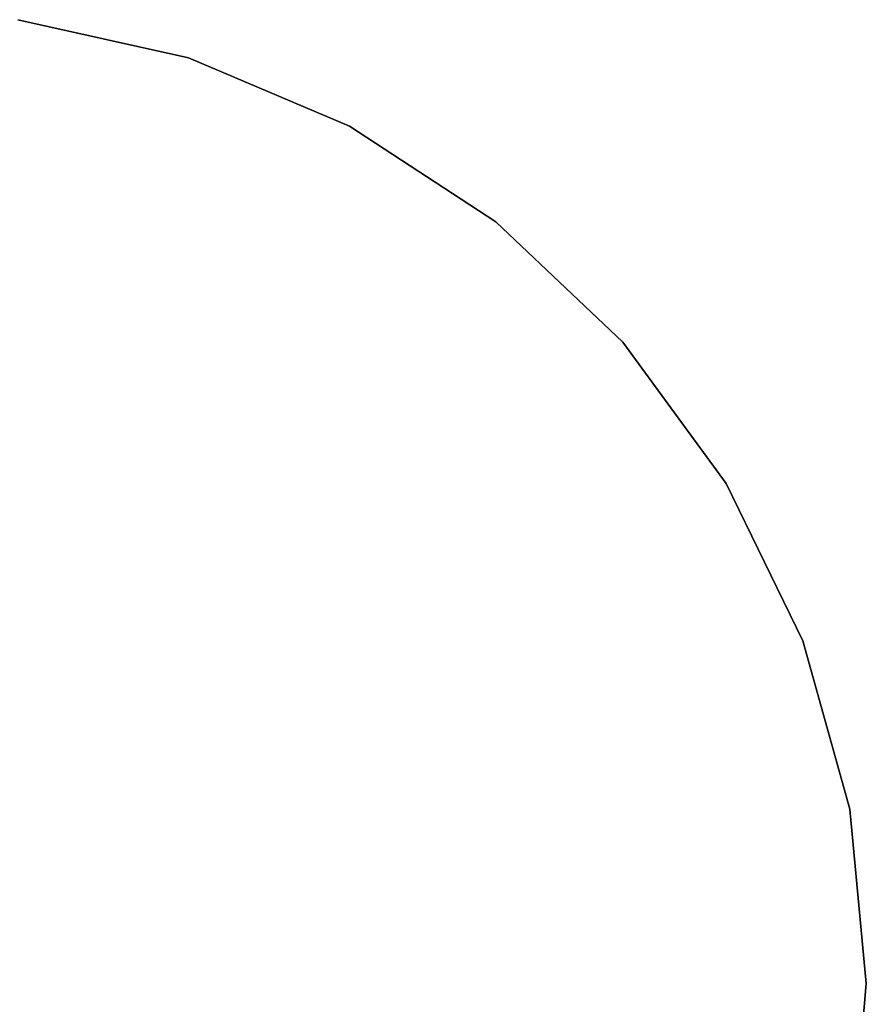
# Model space of a CAD drawing. Extents: x -189 to 189, y -189 to 189.
# Tile 462 of 591: x 1.01 to 7.52, y -0.13 to 7.43. Entities that reach past the tile are written whole.
import ezdxf

# ---------------------------------------------------------------- set-up
doc = ezdxf.new("R2010")
doc.units = 0
doc.header["$LTSCALE"] = 25.4
doc.layers.get('0').update_dxf_attribs({"linetype": 'CONTINUOUS'})

# ---------------------------------------------------------------- blocks, each defined once
blk = doc.blocks.new('CAMELEON-KENAI-C-12244_STL')
at = {"color": 0}
for p, q in [((2.3032, 7.1364, -1), (0.9911, 7.4302, -1)), ((0.9911, 7.4302), (2.3032, 7.1364)), ((0.9911, 7.4302), (2.3032, 7.1364)), ((2.3032, 7.1364, -1), (0.9911, 7.4302, -1)), ((3.5418, 6.6132, -1), (2.3032, 7.1364, -1)), ((2.3032, 7.1364), (3.5418, 6.6132)), ((2.3032, 7.1364), (3.5418, 6.6132)), ((2.3032, 7.1364), (2.3032, 7.1364, -1)), ((3.5418, 6.6132, -1), (2.3032, 7.1364, -1)), ((2.3032, 7.1364), (2.3032, 7.1364, -1)), ((4.6671, 5.8771, -1), (3.5418, 6.6132, -1)), ((3.5418, 6.6132), (4.6671, 5.8771)), ((3.5418, 6.6132), (4.6671, 5.8771)), ((3.5418, 6.6132), (3.5418, 6.6132, -1)), ((4.6671, 5.8771, -1), (3.5418, 6.6132, -1)), ((3.5418, 6.6132), (3.5418, 6.6132, -1)), ((5.6428, 4.952, -1), (4.6671, 5.8771, -1)), ((4.6671, 5.8771), (5.6428, 4.952)), ((4.6671, 5.8771), (5.6428, 4.952)), ((4.6671, 5.8771), (4.6671, 5.8771, -1)), ((5.6428, 4.952, -1), (4.6671, 5.8771, -1)), ((4.6671, 5.8771), (4.6671, 5.8771, -1)), ((6.4377, 3.8675, -1), (5.6428, 4.952, -1)), ((5.6428, 4.952), (6.4377, 3.8675)), ((5.6428, 4.952), (6.4377, 3.8675)), ((5.6428, 4.952), (5.6428, 4.952, -1)), ((6.4377, 3.8675, -1), (5.6428, 4.952, -1)), ((5.6428, 4.952), (5.6428, 4.952, -1)), ((7.0261, 2.6585, -1), (6.4377, 3.8675, -1)), ((6.4377, 3.8675), (7.0261, 2.6585)), ((6.4377, 3.8675), (7.0261, 2.6585)), ((6.4377, 3.8675), (6.4377, 3.8675, -1)), ((7.0261, 2.6585, -1), (6.4377, 3.8675, -1)), ((6.4377, 3.8675), (6.4377, 3.8675, -1)), ((7.3892, 1.3639, -1), (7.0261, 2.6585, -1)), ((7.0261, 2.6585), (7.3892, 1.3639)), ((7.0261, 2.6585), (7.3892, 1.3639)), ((7.0261, 2.6585), (7.0261, 2.6585, -1)), ((7.3892, 1.3639, -1), (7.0261, 2.6585, -1)), ((7.0261, 2.6585), (7.0261, 2.6585, -1)), ((7.5154, 0.0252, -1), (7.3892, 1.3639, -1)), ((7.3892, 1.3639), (7.5154, 0.0252)), ((7.3892, 1.3639), (7.5154, 0.0252)), ((7.3892, 1.3639), (7.3892, 1.3639, -1)), ((7.5154, 0.0252, -1), (7.3892, 1.3639, -1)), ((7.3892, 1.3639), (7.3892, 1.3639, -1)), ((7.4004, -1.3144, -1), (7.5154, 0.0252, -1)), ((7.5154, 0.0252), (7.4004, -1.3144)), ((7.5154, 0.0252), (7.4004, -1.3144)), ((7.4004, -1.3144, -1), (7.5154, 0.0252, -1)), ((7.5154, 0.0252), (7.5154, 0.0252, -1)), ((7.5154, 0.0252), (7.5154, 0.0252, -1))]:
    blk.add_line(p, q, dxfattribs=at)

msp = doc.modelspace()

# ---------------------------------------------------------------- block references
at = {"color": 0}
msp.add_blockref('CAMELEON-KENAI-C-12244_STL', (0, 0), dxfattribs=at)

doc.saveas('drawing.dxf')
